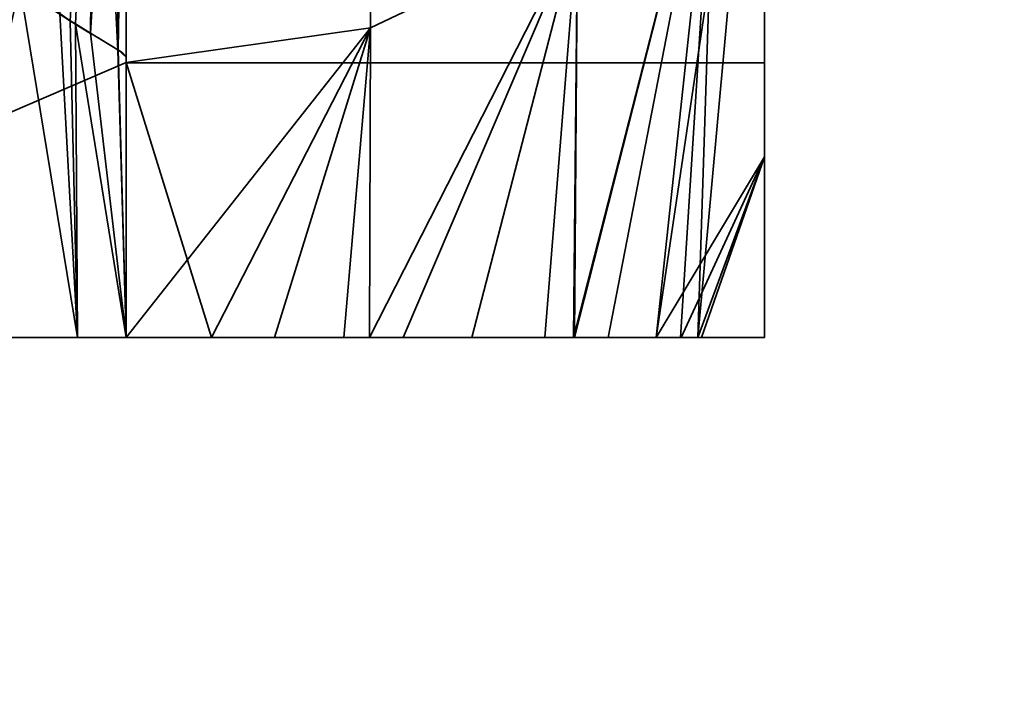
# Model space of a CAD drawing. Header units: millimetres. Extents: x -590 to 3690, y -120 to 127.
# Tile 425 of 656: x 2008 to 2012.63, y -46.91 to -43.75. Entities that reach past the tile are written whole.
import ezdxf

# ---------------------------------------------------------------- set-up
doc = ezdxf.new("R2010")
doc.units = ezdxf.units.MM
doc.layers.add('152', color=7, linetype='Continuous', true_color=0xffffff)

# ---------------------------------------------------------------- blocks, each defined once
blk = doc.blocks.new('UG_SURFACE_090')
at = {"layer": '152', "color": 252, "linetype": 'Continuous', "lineweight": 35}
for points in [[(2010.6213, -43.3289, 1845.8908), (2010.6213, -38.7154, 1849.0208), (2009.6481, -38.9671, 1849.6205), (2009.6481, -43.7931, 1846.3463)], [(2010.6213, -38.7154, 1710.9792), (2010.6213, -43.3289, 1714.1093), (2009.6481, -43.7931, 1713.6538), (2009.6481, -38.9671, 1710.3796)], [(2008.5001, -41.0126, 1848.5031), (2008.5001, -43.9561, 1846.5061), (2009.6481, -43.7931, 1846.3463), (2009.6481, -38.9671, 1849.6205)], [(2009.6481, -38.9671, 1710.3796), (2009.6481, -43.7931, 1713.6538), (2008.5001, -43.9561, 1713.4938), (2008.5001, -41.0126, 1711.4968)], [(2008.5001, -45.25, 1820.875), (2008.5001, -39.125, 1820.875), (2008.5001, -39.125, 1809.4391)], [(2008.5001, -39.125, 1809.4391), (2008.5001, -39.4822, 1808.3397), (2008.5001, -45.25, 1801.875), (2008.5001, -45.25, 1820.875)], [(2008.5001, -45.25, 1758.1249), (2008.5001, -39.125, 1758.1249), (2008.5001, -39.125, 1753.4391), (2008.5001, -39.4822, 1752.3397)], [(2008.5001, -45.25, 1786.1249), (2008.5001, -39.125, 1786.1249), (2008.5001, -39.125, 1781.4391), (2008.5001, -39.4822, 1780.3397)], [(2008.5001, -39.125, 1739.125), (2008.5001, -43.9314, 1719.739), (2008.5001, -43.1079, 1730.8939), (2008.5001, -42.8116, 1732.5)], [(2008.5001, -43.1079, 1734.1062), (2008.5001, -43.9581, 1735.5007), (2008.5001, -39.125, 1739.125)], [(2008.5001, -39.125, 1739.125), (2008.5001, -39.125, 1714.3638), (2008.5001, -41.529, 1716.0182), (2008.5001, -43.9314, 1719.739)], [(2008.5001, -42.8116, 1827.5), (2008.5001, -43.1079, 1829.1061), (2008.5001, -43.9314, 1840.2611), (2008.5001, -39.125, 1820.875)], [(2008.5001, -39.125, 1820.875), (2008.5001, -43.9581, 1824.4992), (2008.5001, -43.1079, 1825.8939)], [(2008.5001, -39.125, 1820.875), (2008.5001, -43.9314, 1840.2611), (2008.5001, -41.529, 1843.9817)], [(2008.5001, -39.125, 1820.875), (2008.5001, -45.25, 1820.875), (2008.5001, -45.25, 1823.5), (2008.5001, -43.9581, 1824.4992)], [(2008.5001, -43.9581, 1735.5007), (2008.5001, -45.25, 1736.5), (2008.5001, -45.25, 1739.125), (2008.5001, -39.125, 1739.125)], [(2008.5001, -39.3409, 1778.9958), (2008.5001, -39.125, 1778.6217), (2008.5001, -39.125, 1773.875), (2008.5001, -45.25, 1773.875)], [(2008.5001, -39.3409, 1750.9956), (2008.5001, -39.125, 1750.6217), (2008.5001, -39.125, 1739.125), (2008.5001, -45.25, 1739.125)], [(2008.5001, -39.3409, 1806.9957), (2008.5001, -39.125, 1806.6217), (2008.5001, -39.125, 1801.875), (2008.5001, -45.25, 1801.875)], [(2008.5001, -45.25, 1758.1249), (2008.5001, -45.25, 1773.875), (2008.5001, -39.125, 1773.875), (2008.5001, -39.125, 1758.1249)], [(2008.5001, -45.25, 1786.1249), (2008.5001, -45.25, 1801.875), (2008.5001, -39.125, 1801.875), (2008.5001, -39.125, 1786.1249)], [(2011.4999, -45.25, 1820.875), (2011.4999, -45.25, 1800.75), (2011.4999, -39.4822, 1808.3397), (2011.4999, -39.125, 1809.4391)], [(2011.4999, -45.25, 1800.75), (2011.4999, -39.125, 1800.75), (2011.4999, -39.125, 1806.6217), (2011.4999, -39.3409, 1806.9957)], [(2011.4999, -45.25, 1739.125), (2011.4999, -39.125, 1739.125), (2011.4999, -39.125, 1750.6217), (2011.4999, -39.3409, 1750.9956)], [(2011.4999, -45.25, 1772.75), (2011.4999, -39.125, 1772.75), (2011.4999, -39.125, 1778.6217), (2011.4999, -39.3409, 1778.9958)], [(2011.4999, -39.125, 1844.75), (2011.4999, -43.9581, 1830.5007), (2011.4999, -43.1079, 1829.1061)], [(2011.4999, -39.125, 1844.75), (2011.4999, -41.3063, 1844.75), (2011.4999, -41.8149, 1844.4049), (2011.4999, -44.4004, 1840.435)], [(2011.4999, -43.1079, 1825.8939), (2011.4999, -43.9581, 1824.4992), (2011.4999, -39.125, 1820.875)], [(2011.4999, -44.4004, 1840.435), (2011.4999, -45.25, 1836), (2011.4999, -39.125, 1844.75)], [(2011.4999, -45.25, 1836), (2011.4999, -45.25, 1831.5001), (2011.4999, -43.9581, 1830.5007), (2011.4999, -39.125, 1844.75)], [(2011.4999, -39.125, 1713.7702), (2011.4999, -43.9581, 1729.4992), (2011.4999, -45.25, 1728.5), (2011.4999, -45.25, 1724)], [(2011.4999, -39.125, 1739.125), (2011.4999, -43.9581, 1735.5007), (2011.4999, -43.1079, 1734.1062)], [(2011.4999, -43.1079, 1730.8939), (2011.4999, -43.9581, 1729.4992), (2011.4999, -39.125, 1713.7702)], [(2011.4999, -39.125, 1739.125), (2011.4999, -45.25, 1739.125), (2011.4999, -45.25, 1736.5), (2011.4999, -43.9581, 1735.5007)], [(2011.4999, -45.25, 1724), (2011.4999, -44.4004, 1719.565), (2011.4999, -41.8149, 1715.595), (2011.4999, -39.125, 1713.7702)], [(2011.4999, -43.9581, 1824.4992), (2011.4999, -45.25, 1823.5), (2011.4999, -45.25, 1820.875), (2011.4999, -39.125, 1820.875)], [(2011.4999, -39.4822, 1780.3397), (2011.4999, -39.125, 1781.4391), (2011.4999, -39.125, 1787.25), (2011.4999, -45.25, 1787.25)], [(2011.4999, -39.4822, 1752.3397), (2011.4999, -39.125, 1753.4391), (2011.4999, -39.125, 1759.25), (2011.4999, -45.25, 1759.25)], [(2011.4999, -39.125, 1809.4391), (2011.4999, -39.125, 1820.875), (2011.4999, -45.25, 1820.875)], [(2011.4999, -39.125, 1759.25), (2011.4999, -39.125, 1772.75), (2011.4999, -45.25, 1772.75), (2011.4999, -45.25, 1759.25)], [(2011.4999, -39.125, 1787.25), (2011.4999, -39.125, 1800.75), (2011.4999, -45.25, 1800.75), (2011.4999, -45.25, 1787.25)], [(2008.5001, -39.4822, 1808.3397), (2008.5001, -39.3409, 1806.9957), (2008.5001, -45.25, 1801.875)], [(2008.5001, -39.4822, 1752.3397), (2008.5001, -39.3409, 1750.9956), (2008.5001, -45.25, 1739.125), (2008.5001, -45.25, 1758.1249)], [(2008.5001, -39.4822, 1780.3397), (2008.5001, -39.3409, 1778.9958), (2008.5001, -45.25, 1773.875), (2008.5001, -45.25, 1786.1249)], [(2011.4999, -45.25, 1800.75), (2011.4999, -39.3409, 1806.9957), (2011.4999, -39.4822, 1808.3397)], [(2011.4999, -45.25, 1759.25), (2011.4999, -45.25, 1739.125), (2011.4999, -39.3409, 1750.9956), (2011.4999, -39.4822, 1752.3397)], [(2011.4999, -45.25, 1787.25), (2011.4999, -45.25, 1772.75), (2011.4999, -39.3409, 1778.9958), (2011.4999, -39.4822, 1780.3397)], [(2005.5001, -45.25, 1845), (2008.5001, -41.0126, 1848.5031), (1994, -41.2566, 1848.6844)], [(1994, -41.2566, 1711.3155), (2008.5001, -41.0126, 1711.4968), (2005.5001, -45.25, 1715)], [(2008.5001, -43.9561, 1846.5061), (2008.5001, -41.0126, 1848.5031), (2005.5001, -45.25, 1845)], [(2005.5001, -45.25, 1715), (2008.5001, -41.0126, 1711.4968), (2008.5001, -43.9561, 1713.4938)], [(2008.5001, -41.529, 1843.9817), (2008.5001, -43.931, 1840.2723), (2008.462, -43.8967, 1840.8304)], [(2008.462, -43.8967, 1840.8304), (2008.462, -41.6667, 1844.1145), (2008.5001, -41.529, 1843.9817)], [(2008.5001, -41.529, 1716.0182), (2008.462, -41.6667, 1715.8854), (2008.462, -43.8967, 1719.1695)], [(2008.462, -43.8967, 1719.1695), (2008.5001, -43.931, 1719.7276), (2008.5001, -41.529, 1716.0182)], [(2008.5001, -41.529, 1843.9817), (2008.5001, -43.9314, 1840.2611), (2008.5001, -43.931, 1840.2723)], [(2008.5001, -43.931, 1719.7276), (2008.5001, -43.9314, 1719.739), (2008.5001, -41.529, 1716.0182)], [(2008.462, -41.6667, 1715.8854), (2008.3535, -41.7835, 1715.7729), (2008.3334, -43.8183, 1718.6905)], [(2008.3334, -43.8183, 1718.6905), (2008.4617, -43.8967, 1719.1683), (2008.462, -41.6667, 1715.8854)], [(2008.4617, -43.8967, 1840.8316), (2008.3535, -41.7835, 1844.2272), (2008.462, -41.6667, 1844.1145)], [(2008.462, -41.6667, 1844.1145), (2008.462, -43.8967, 1840.8304), (2008.4617, -43.8967, 1840.8316)], [(2008.4617, -43.8967, 1719.1683), (2008.462, -43.8967, 1719.1695), (2008.462, -41.6667, 1715.8854)], [(2008.3535, -41.7835, 1844.2272), (2008.2376, -43.7598, 1841.6663), (2008.1887, -43.7259, 1841.7517)], [(2008.1887, -43.7259, 1718.2482), (2008.2376, -43.7598, 1718.3336), (2008.3535, -41.7835, 1715.7729)], [(2008.2622, -43.7748, 1841.575), (2008.2376, -43.7598, 1841.6663), (2008.3535, -41.7835, 1844.2272)], [(2008.3535, -41.7835, 1715.7729), (2008.2376, -43.7598, 1718.3336), (2008.2622, -43.7748, 1718.425)], [(2008.3535, -41.7835, 1844.2272), (2008.3334, -43.8183, 1841.3095), (2008.2622, -43.7748, 1841.575)], [(2008.2622, -43.7748, 1718.425), (2008.3334, -43.8183, 1718.6905), (2008.3535, -41.7835, 1715.7729)], [(2008.4617, -43.8967, 1840.8316), (2008.3334, -43.8183, 1841.3095), (2008.3535, -41.7835, 1844.2272)], [(2010.9906, -45.25, 1840.9563), (2011.4999, -44.4004, 1840.435), (2011.4999, -41.8149, 1844.4049)], [(2011.4999, -41.8149, 1844.4049), (2011.2717, -42.6343, 1845.209), (2010.9906, -45.25, 1840.9563)], [(2011.1873, -45.25, 1719.1225), (2011.2717, -42.6343, 1714.7909), (2011.4999, -41.8149, 1715.595)], [(2011.4999, -41.8149, 1715.595), (2011.4999, -44.4004, 1719.565), (2011.1873, -45.25, 1719.1225)], [(2011.2717, -42.6343, 1714.7909), (2011.1053, -45.25, 1717.8429), (2010.6018, -45.25, 1716.6151)], [(2010.6018, -45.25, 1716.6151), (2010.6213, -43.3289, 1714.1093), (2011.2717, -42.6343, 1714.7909)], [(2011.2717, -42.6343, 1845.209), (2010.6213, -43.3289, 1845.8908), (2010.6077, -45.25, 1843.4004)], [(2010.6077, -45.25, 1843.4004), (2010.7656, -45.25, 1843.146), (2011.2717, -42.6343, 1845.209)], [(2010.7656, -45.25, 1843.146), (2010.9906, -45.25, 1840.9563), (2011.2717, -42.6343, 1845.209)], [(2011.2717, -42.6343, 1714.7909), (2011.1873, -45.25, 1719.1225), (2011.1053, -45.25, 1717.8429)], [(2011.4999, -43.1079, 1825.8939), (2008.5001, -43.1079, 1825.8939), (2008.5001, -43.9581, 1824.4992), (2011.4999, -43.9581, 1824.4992)], [(2011.4999, -43.9581, 1830.5007), (2008.5001, -43.9581, 1830.5007), (2008.5001, -43.1079, 1829.1061), (2011.4999, -43.1079, 1829.1061)], [(2011.4999, -43.1079, 1730.8939), (2008.5001, -43.1079, 1730.8939), (2008.5001, -43.9581, 1729.4992), (2011.4999, -43.9581, 1729.4992)], [(2011.4999, -43.9581, 1735.5007), (2008.5001, -43.9581, 1735.5007), (2008.5001, -43.1079, 1734.1062), (2011.4999, -43.1079, 1734.1062)], [(2008.5001, -43.9314, 1719.739), (2008.5001, -43.9581, 1729.4992), (2008.5001, -43.1079, 1730.8939)], [(2008.5001, -43.1079, 1829.1061), (2008.5001, -43.9581, 1830.5007), (2008.5001, -43.9314, 1840.2611)], [(2010.6213, -43.3289, 1845.8908), (2009.6481, -43.7931, 1846.3463), (2009.6431, -45.25, 1844.5936)], [(2009.6431, -45.25, 1844.5936), (2010.1254, -45.25, 1844.1776), (2010.6213, -43.3289, 1845.8908)], [(2010.6213, -43.3289, 1714.1093), (2009.8016, -45.25, 1715.5043), (2009.6438, -45.25, 1715.4086)], [(2009.6438, -45.25, 1715.4086), (2009.6481, -43.7931, 1713.6538), (2010.6213, -43.3289, 1714.1093)], [(2010.4673, -45.25, 1716.287), (2009.8016, -45.25, 1715.5043), (2010.6213, -43.3289, 1714.1093)], [(2010.1254, -45.25, 1844.1776), (2010.6077, -45.25, 1843.4004), (2010.6213, -43.3289, 1845.8908)], [(2010.6213, -43.3289, 1714.1093), (2010.6018, -45.25, 1716.6151), (2010.4673, -45.25, 1716.287)], [(2007.9999, -43.5948, 1842.0815), (2008.2717, -45.25, 1842.6851), (2007.6213, -45.25, 1843.9016)], [(2007.6213, -45.25, 1716.0983), (2008.2717, -45.25, 1717.315), (2007.9999, -43.5948, 1717.9185)], [(2008.2717, -45.25, 1842.6851), (2007.9999, -43.5948, 1842.0815), (2008.1887, -43.7259, 1841.7517)], [(2008.1887, -43.7259, 1718.2482), (2007.9999, -43.5948, 1717.9185), (2008.2717, -45.25, 1717.315)], [(2008.1887, -43.7259, 1841.7517), (2008.2376, -43.7598, 1841.6663), (2008.2717, -45.25, 1842.6851)], [(2008.2717, -45.25, 1717.315), (2008.2376, -43.7598, 1718.3336), (2008.1887, -43.7259, 1718.2482)], [(2008.2376, -43.7598, 1841.6663), (2008.2622, -43.7748, 1841.575), (2008.2717, -45.25, 1842.6851)], [(2008.2717, -45.25, 1717.315), (2008.2622, -43.7748, 1718.425), (2008.2376, -43.7598, 1718.3336)], [(2008.5001, -45.25, 1841.2499), (2008.2717, -45.25, 1842.6851), (2008.2622, -43.7748, 1841.575)], [(2008.2622, -43.7748, 1841.575), (2008.3334, -43.8183, 1841.3095), (2008.5001, -45.25, 1841.2499)], [(2008.5001, -45.25, 1718.75), (2008.3334, -43.8183, 1718.6905), (2008.2622, -43.7748, 1718.425)], [(2008.2622, -43.7748, 1718.425), (2008.2717, -45.25, 1717.315), (2008.5001, -45.25, 1718.75)], [(2008.9014, -45.25, 1844.955), (2009.6481, -43.7931, 1846.3463), (2008.5001, -43.9561, 1846.5061)], [(2009.6481, -43.7931, 1713.6538), (2009.1975, -45.25, 1715.1376), (2008.5001, -45.25, 1715)], [(2008.5001, -45.25, 1715), (2008.5001, -43.9561, 1713.4938), (2009.6481, -43.7931, 1713.6538)], [(2008.9014, -45.25, 1844.955), (2009.5234, -45.25, 1844.6968), (2009.6481, -43.7931, 1846.3463)], [(2009.6481, -43.7931, 1713.6538), (2009.6438, -45.25, 1715.4086), (2009.1975, -45.25, 1715.1376)], [(2009.5234, -45.25, 1844.6968), (2009.6431, -45.25, 1844.5936), (2009.6481, -43.7931, 1846.3463)], [(2008.3334, -43.8183, 1841.3095), (2008.4617, -43.8967, 1840.8316), (2008.5001, -45.25, 1841.2499)], [(2008.5001, -45.25, 1718.75), (2008.4617, -43.8967, 1719.1683), (2008.3334, -43.8183, 1718.6905)], [(2008.5001, -45.25, 1841.2499), (2008.4617, -43.8967, 1840.8316), (2008.462, -43.8967, 1840.8304)], [(2008.5001, -43.931, 1719.7276), (2008.462, -43.8967, 1719.1695), (2008.4617, -43.8967, 1719.1683), (2008.5001, -45.25, 1718.75)], [(2008.462, -43.8967, 1840.8304), (2008.5001, -43.931, 1840.2723), (2008.5001, -45.25, 1841.2499)], [(2005.5001, -45.25, 1845), (2008.5001, -45.25, 1845), (2008.5001, -43.9561, 1846.5061)], [(2008.5001, -43.9561, 1713.4938), (2008.5001, -45.25, 1715), (2005.5001, -45.25, 1715)], [(2008.5001, -43.931, 1840.2723), (2008.5001, -43.9314, 1840.2611), (2008.5001, -45.25, 1841.2499)], [(2008.5001, -45.25, 1718.75), (2008.5001, -43.9314, 1719.739), (2008.5001, -43.931, 1719.7276)], [(2008.5001, -43.9314, 1719.739), (2008.5001, -45.25, 1718.75), (2008.5001, -45.25, 1728.5), (2008.5001, -43.9581, 1729.4992)], [(2008.5001, -43.9581, 1830.5007), (2008.5001, -45.25, 1831.5001), (2008.5001, -45.25, 1841.2499), (2008.5001, -43.9314, 1840.2611)], [(2008.5001, -43.9561, 1846.5061), (2008.5001, -45.25, 1845), (2008.9014, -45.25, 1844.955)], [(2011.4999, -43.9581, 1824.4992), (2008.5001, -43.9581, 1824.4992), (2008.5001, -45.25, 1823.5), (2011.4999, -45.25, 1823.5)], [(2011.4999, -45.25, 1831.5001), (2008.5001, -45.25, 1831.5001), (2008.5001, -43.9581, 1830.5007), (2011.4999, -43.9581, 1830.5007)], [(2011.4999, -43.9581, 1729.4992), (2008.5001, -43.9581, 1729.4992), (2008.5001, -45.25, 1728.5), (2011.4999, -45.25, 1728.5)], [(2011.4999, -45.25, 1736.5), (2008.5001, -45.25, 1736.5), (2008.5001, -43.9581, 1735.5007), (2011.4999, -43.9581, 1735.5007)], [(2011.4999, -44.4004, 1840.435), (2010.9906, -45.25, 1840.9563), (2011.1089, -45.25, 1839.8066)], [(2011.1089, -45.25, 1839.8066), (2011.4999, -45.25, 1836), (2011.4999, -44.4004, 1840.435)], [(2011.2042, -45.25, 1719.3865), (2011.1873, -45.25, 1719.1225), (2011.4999, -44.4004, 1719.565)], [(2011.4999, -44.4004, 1719.565), (2011.4999, -45.25, 1724), (2011.2042, -45.25, 1719.3865)], [(2008.5001, -45.25, 1845), (2005.5001, -45.25, 1845), (2006.0852, -45.25, 1844.9279)], [(2006.0852, -45.25, 1715.072), (2005.5001, -45.25, 1715), (2008.5001, -45.25, 1715)], [(2006.0852, -45.25, 1844.9279), (2006.6481, -45.25, 1844.7145), (2008.5001, -45.25, 1845)], [(2008.5001, -45.25, 1715), (2006.6481, -45.25, 1715.2854), (2006.0852, -45.25, 1715.072)], [(2006.6481, -45.25, 1844.7145), (2007.6213, -45.25, 1843.9016), (2008.9014, -45.25, 1844.955), (2008.5001, -45.25, 1845)], [(2008.5001, -45.25, 1715), (2009.1975, -45.25, 1715.1376), (2007.6213, -45.25, 1716.0983), (2006.6481, -45.25, 1715.2854)], [(2009.5234, -45.25, 1844.6968), (2008.9014, -45.25, 1844.955), (2007.6213, -45.25, 1843.9016), (2008.2717, -45.25, 1842.6851)], [(2008.2717, -45.25, 1717.315), (2007.6213, -45.25, 1716.0983), (2009.1975, -45.25, 1715.1376), (2009.6438, -45.25, 1715.4086)], [(2008.2717, -45.25, 1842.6851), (2008.5001, -45.25, 1841.2499), (2010.9906, -45.25, 1840.9563), (2010.7656, -45.25, 1843.146)], [(2008.2717, -45.25, 1842.6851), (2009.6431, -45.25, 1844.5936), (2009.5234, -45.25, 1844.6968)], [(2010.7656, -45.25, 1843.146), (2010.6077, -45.25, 1843.4004), (2008.2717, -45.25, 1842.6851)], [(2008.2717, -45.25, 1842.6851), (2010.6077, -45.25, 1843.4004), (2010.1254, -45.25, 1844.1776), (2009.6431, -45.25, 1844.5936)], [(2008.2717, -45.25, 1717.315), (2009.6438, -45.25, 1715.4086), (2009.8016, -45.25, 1715.5043), (2010.4673, -45.25, 1716.287)], [(2008.5001, -45.25, 1718.75), (2008.2717, -45.25, 1717.315), (2010.6018, -45.25, 1716.6151), (2011.1053, -45.25, 1717.8429)], [(2010.4673, -45.25, 1716.287), (2010.6018, -45.25, 1716.6151), (2008.2717, -45.25, 1717.315)], [(2008.5001, -45.25, 1831.5001), (2011.4999, -45.25, 1831.5001), (2011.4999, -45.25, 1836)], [(2011.4999, -45.25, 1836), (2011.1089, -45.25, 1839.8066), (2008.5001, -45.25, 1841.2499), (2008.5001, -45.25, 1831.5001)], [(2011.1089, -45.25, 1839.8066), (2010.9906, -45.25, 1840.9563), (2008.5001, -45.25, 1841.2499)], [(2008.5001, -45.25, 1820.875), (2008.5001, -45.25, 1801.875), (2011.4999, -45.25, 1800.75), (2011.4999, -45.25, 1820.875)], [(2008.5001, -45.25, 1801.875), (2008.5001, -45.25, 1786.1249), (2011.4999, -45.25, 1787.25), (2011.4999, -45.25, 1800.75)], [(2008.5001, -45.25, 1786.1249), (2008.5001, -45.25, 1773.875), (2011.4999, -45.25, 1772.75), (2011.4999, -45.25, 1787.25)], [(2008.5001, -45.25, 1773.875), (2008.5001, -45.25, 1758.1249), (2011.4999, -45.25, 1759.25), (2011.4999, -45.25, 1772.75)], [(2008.5001, -45.25, 1758.1249), (2008.5001, -45.25, 1739.125), (2011.4999, -45.25, 1739.125), (2011.4999, -45.25, 1759.25)], [(2008.5001, -45.25, 1739.125), (2008.5001, -45.25, 1736.5), (2011.4999, -45.25, 1736.5), (2011.4999, -45.25, 1739.125)], [(2011.4999, -45.25, 1820.875), (2011.4999, -45.25, 1823.5), (2008.5001, -45.25, 1823.5), (2008.5001, -45.25, 1820.875)], [(2008.5001, -45.25, 1728.5), (2008.5001, -45.25, 1718.75), (2011.2042, -45.25, 1719.3865), (2011.4999, -45.25, 1724)], [(2008.5001, -45.25, 1718.75), (2011.1873, -45.25, 1719.1225), (2011.2042, -45.25, 1719.3865)], [(2011.4999, -45.25, 1724), (2011.4999, -45.25, 1728.5), (2008.5001, -45.25, 1728.5)], [(2011.1053, -45.25, 1717.8429), (2011.1873, -45.25, 1719.1225), (2008.5001, -45.25, 1718.75)]]:
    blk.add_3dface(points, dxfattribs=at)
blk = doc.blocks.new('UG_SURFACE_133')
at = {"layer": '152', "color": 41, "linetype": 'Continuous', "lineweight": 35}
for points in [[(2062.7501, -50, 2096.2501), (2062.7501, -35, 2096.2501), (937.25, -35, 2096.2501), (937.25, -50, 2096.2501)], [(1992.75, -35, 2026.2499), (2062.7501, -35, 2096.2501), (2062.7501, -50, 2096.2501), (1992.75, -50, 2026.2499)]]:
    blk.add_3dface(points, dxfattribs=at)
blk = doc.blocks.new('UG_SURFACE_134')
at = {"layer": '152', "color": 14, "linetype": 'Continuous', "lineweight": 35}
for points in [[(2067.75, -47, 2101.2499), (2067.75, -31.25, 2101.2499), (932.25, -31.25, 2101.2499), (932.25, -47, 2101.2499)], [(937.25, -31.25, 2096.2501), (2062.7501, -31.25, 2096.2501), (2062.7501, -50, 2096.2501), (937.25, -50, 2096.2501)]]:
    blk.add_3dface(points, dxfattribs=at)
blk = doc.blocks.new('UG_SURFACE_136')
at = {"layer": '152', "color": 7, "linetype": 'Continuous', "lineweight": 35}
for points in [[(2068.0001, -47, 2101.5), (2068.0001, -31.25, 2101.5), (932, -31.25, 2101.5), (932, -47, 2101.5)], [(932.25, -31.25, 2101.2499), (2067.75, -31.25, 2101.2499), (1605.75, -47, 2101.2499), (975.75, -47, 2101.2499)], [(2067.75, -31.25, 2101.2499), (1845.75, -47, 2101.2499), (1605.75, -47, 2101.2499)], [(2067.75, -31.25, 2101.2499), (1869.75, -47, 2101.2499), (1845.75, -47, 2101.2499)], [(2067.75, -31.25, 2101.2499), (1893.75, -47, 2101.2499), (1869.75, -47, 2101.2499)], [(2067.75, -31.25, 2101.2499), (1941.75, -47, 2101.2499), (1893.75, -47, 2101.2499)], [(2067.75, -31.25, 2101.2499), (1965.75, -47, 2101.2499), (1941.75, -47, 2101.2499)], [(2067.75, -31.25, 2101.2499), (2013.7501, -47, 2101.2499), (1965.75, -47, 2101.2499)]]:
    blk.add_3dface(points, dxfattribs=at)
blk = doc.blocks.new('UG_SURFACE_138')
at = {"layer": '152', "color": 41, "linetype": 'Continuous', "lineweight": 35}
for points in [[(2062.7501, -35, -7), (2062.7501, -50, -7), (1992.75, -50, -7), (1992.75, -35, -7)], [(1992.75, -50, 2026.2499), (2062.7501, -50, 2096.2501), (2062.7501, -35, 2096.2501), (1992.75, -35, 2026.2499)]]:
    blk.add_3dface(points, dxfattribs=at)
blk = doc.blocks.new('UG_SURFACE_148')
at = {"layer": '152', "color": 252, "linetype": 'Continuous', "lineweight": 35}
for points in [[(2010.6213, -43.3289, 410.8907), (2010.6213, -38.7154, 414.0208), (2009.6481, -38.9671, 414.6204), (2009.6481, -43.7931, 411.3462)], [(2010.6213, -38.7154, 275.9792), (2010.6213, -43.3289, 279.1093), (2009.6481, -43.7931, 278.6538), (2009.6481, -38.9671, 275.3796)], [(2008.5001, -41.0126, 413.5032), (2008.5001, -43.9561, 411.5062), (2009.6481, -43.7931, 411.3462), (2009.6481, -38.9671, 414.6204)], [(2009.6481, -38.9671, 275.3796), (2009.6481, -43.7931, 278.6538), (2008.5001, -43.9561, 278.4938), (2008.5001, -41.0126, 276.4968)], [(2008.5001, -45.25, 385.875), (2008.5001, -39.125, 385.875), (2008.5001, -39.125, 374.4391)], [(2008.5001, -39.125, 374.4391), (2008.5001, -39.4822, 373.3397), (2008.5001, -45.25, 366.875), (2008.5001, -45.25, 385.875)], [(2008.5001, -45.25, 323.125), (2008.5001, -39.125, 323.125), (2008.5001, -39.125, 318.4391), (2008.5001, -39.4822, 317.3397)], [(2008.5001, -45.25, 351.125), (2008.5001, -39.125, 351.125), (2008.5001, -39.125, 346.4391), (2008.5001, -39.4822, 345.3397)], [(2008.5001, -39.125, 304.125), (2008.5001, -43.9314, 284.7389), (2008.5001, -43.1079, 295.8938), (2008.5001, -42.8116, 297.5)], [(2008.5001, -43.1079, 299.1062), (2008.5001, -43.9581, 300.5007), (2008.5001, -39.125, 304.125)], [(2008.5001, -39.125, 304.125), (2008.5001, -39.125, 279.3638), (2008.5001, -41.529, 281.0183), (2008.5001, -43.9314, 284.7389)], [(2008.5001, -39.125, 385.875), (2008.5001, -45.25, 385.875), (2008.5001, -45.25, 388.5), (2008.5001, -43.9581, 389.4993)], [(2008.5001, -43.9581, 389.4993), (2008.5001, -43.1079, 390.8938), (2008.5001, -39.125, 385.875)], [(2008.5001, -39.125, 385.875), (2008.5001, -43.9314, 405.2611), (2008.5001, -41.529, 408.9817)], [(2008.5001, -42.8116, 392.5), (2008.5001, -43.1079, 394.1061), (2008.5001, -43.9314, 405.2611), (2008.5001, -39.125, 385.875)], [(2008.5001, -43.9581, 300.5007), (2008.5001, -45.25, 301.5), (2008.5001, -45.25, 304.125), (2008.5001, -39.125, 304.125)], [(2008.5001, -39.3409, 343.9957), (2008.5001, -39.125, 343.6217), (2008.5001, -39.125, 338.875), (2008.5001, -45.25, 338.875)], [(2008.5001, -39.3409, 315.9957), (2008.5001, -39.125, 315.6217), (2008.5001, -39.125, 304.125), (2008.5001, -45.25, 304.125)], [(2008.5001, -39.3409, 371.9957), (2008.5001, -39.125, 371.6217), (2008.5001, -39.125, 366.875), (2008.5001, -45.25, 366.875)], [(2008.5001, -45.25, 323.125), (2008.5001, -45.25, 338.875), (2008.5001, -39.125, 338.875), (2008.5001, -39.125, 323.125)], [(2008.5001, -45.25, 351.125), (2008.5001, -45.25, 366.875), (2008.5001, -39.125, 366.875), (2008.5001, -39.125, 351.125)], [(2011.4999, -45.25, 385.875), (2011.4999, -45.25, 365.75), (2011.4999, -39.4822, 373.3397), (2011.4999, -39.125, 374.4391)], [(2011.4999, -45.25, 365.75), (2011.4999, -39.125, 365.75), (2011.4999, -39.125, 371.6217), (2011.4999, -39.3409, 371.9957)], [(2011.4999, -45.25, 304.125), (2011.4999, -39.125, 304.125), (2011.4999, -39.125, 315.6217), (2011.4999, -39.3409, 315.9957)], [(2011.4999, -45.25, 337.75), (2011.4999, -39.125, 337.75), (2011.4999, -39.125, 343.6217), (2011.4999, -39.3409, 343.9957)], [(2011.4999, -39.125, 409.75), (2011.4999, -41.3063, 409.75), (2011.4999, -41.8149, 409.4049), (2011.4999, -44.4004, 405.435)], [(2011.4999, -44.4004, 405.435), (2011.4999, -45.25, 401), (2011.4999, -39.125, 409.75)], [(2011.4999, -45.25, 401), (2011.4999, -45.25, 396.5), (2011.4999, -43.9581, 395.5007), (2011.4999, -39.125, 409.75)], [(2011.4999, -43.9581, 395.5007), (2011.4999, -43.1079, 394.1061), (2011.4999, -39.125, 409.75)], [(2011.4999, -43.1079, 390.8938), (2011.4999, -43.9581, 389.4993), (2011.4999, -39.125, 385.875)], [(2011.4999, -39.125, 278.7701), (2011.4999, -43.9581, 294.4993), (2011.4999, -45.25, 293.5), (2011.4999, -45.25, 289)], [(2011.4999, -39.125, 304.125), (2011.4999, -45.25, 304.125), (2011.4999, -45.25, 301.5), (2011.4999, -43.9581, 300.5007)], [(2011.4999, -39.125, 278.7701), (2011.4999, -43.1079, 295.8938), (2011.4999, -43.9581, 294.4993)], [(2011.4999, -43.9581, 300.5007), (2011.4999, -43.1079, 299.1062), (2011.4999, -39.125, 304.125)], [(2011.4999, -45.25, 289), (2011.4999, -44.4004, 284.565), (2011.4999, -41.8149, 280.5951), (2011.4999, -39.125, 278.7701)], [(2011.4999, -43.9581, 389.4993), (2011.4999, -45.25, 388.5), (2011.4999, -45.25, 385.875), (2011.4999, -39.125, 385.875)], [(2011.4999, -39.4822, 345.3397), (2011.4999, -39.125, 346.4391), (2011.4999, -39.125, 352.25), (2011.4999, -45.25, 352.25)], [(2011.4999, -39.4822, 317.3397), (2011.4999, -39.125, 318.4391), (2011.4999, -39.125, 324.25), (2011.4999, -45.25, 324.25)], [(2011.4999, -39.125, 374.4391), (2011.4999, -39.125, 385.875), (2011.4999, -45.25, 385.875)], [(2011.4999, -39.125, 324.25), (2011.4999, -39.125, 337.75), (2011.4999, -45.25, 337.75), (2011.4999, -45.25, 324.25)], [(2011.4999, -39.125, 352.25), (2011.4999, -39.125, 365.75), (2011.4999, -45.25, 365.75), (2011.4999, -45.25, 352.25)], [(2008.5001, -45.25, 366.875), (2008.5001, -39.4822, 373.3397), (2008.5001, -39.3409, 371.9957)], [(2008.5001, -39.4822, 317.3397), (2008.5001, -39.3409, 315.9957), (2008.5001, -45.25, 304.125), (2008.5001, -45.25, 323.125)], [(2008.5001, -45.25, 338.875), (2008.5001, -45.25, 351.125), (2008.5001, -39.4822, 345.3397), (2008.5001, -39.3409, 343.9957)], [(2011.4999, -39.3409, 371.9957), (2011.4999, -39.4822, 373.3397), (2011.4999, -45.25, 365.75)], [(2011.4999, -45.25, 324.25), (2011.4999, -45.25, 304.125), (2011.4999, -39.3409, 315.9957), (2011.4999, -39.4822, 317.3397)], [(2011.4999, -39.3409, 343.9957), (2011.4999, -39.4822, 345.3397), (2011.4999, -45.25, 352.25), (2011.4999, -45.25, 337.75)], [(2005.5001, -45.25, 410), (2008.5001, -41.0126, 413.5032), (1994, -41.2566, 413.6844)], [(1994, -41.2566, 276.3156), (2008.5001, -41.0126, 276.4968), (2005.5001, -45.25, 280)], [(2008.5001, -43.9561, 411.5062), (2008.5001, -41.0126, 413.5032), (2005.5001, -45.25, 410)], [(2005.5001, -45.25, 280), (2008.5001, -41.0126, 276.4968), (2008.5001, -43.9561, 278.4938)], [(2008.5001, -41.529, 408.9817), (2008.5001, -43.931, 405.2724), (2008.462, -43.8967, 405.8305)], [(2008.462, -43.8967, 405.8305), (2008.462, -41.6667, 409.1146), (2008.5001, -41.529, 408.9817)], [(2008.5001, -41.529, 281.0183), (2008.462, -41.6667, 280.8854), (2008.462, -43.8967, 284.1695)], [(2008.462, -43.8967, 284.1695), (2008.5001, -43.931, 284.7276), (2008.5001, -41.529, 281.0183)], [(2008.5001, -41.529, 408.9817), (2008.5001, -43.9314, 405.2611), (2008.5001, -43.931, 405.2724)], [(2008.5001, -43.931, 284.7276), (2008.5001, -43.9314, 284.7389), (2008.5001, -41.529, 281.0183)], [(2008.462, -41.6667, 280.8854), (2008.3535, -41.7835, 280.7729), (2008.3334, -43.8183, 283.6905)], [(2008.3334, -43.8183, 283.6905), (2008.4617, -43.8967, 284.1684), (2008.462, -41.6667, 280.8854)], [(2008.4617, -43.8967, 405.8316), (2008.3535, -41.7835, 409.2271), (2008.462, -41.6667, 409.1146)], [(2008.462, -41.6667, 409.1146), (2008.462, -43.8967, 405.8305), (2008.4617, -43.8967, 405.8316)], [(2008.4617, -43.8967, 284.1684), (2008.462, -43.8967, 284.1695), (2008.462, -41.6667, 280.8854)], [(2008.3535, -41.7835, 409.2271), (2008.2376, -43.7598, 406.6664), (2008.1887, -43.7259, 406.7518)], [(2008.1887, -43.7259, 283.2482), (2008.2376, -43.7598, 283.3336), (2008.3535, -41.7835, 280.7729)], [(2008.2622, -43.7748, 406.575), (2008.2376, -43.7598, 406.6664), (2008.3535, -41.7835, 409.2271)], [(2008.3535, -41.7835, 280.7729), (2008.2376, -43.7598, 283.3336), (2008.2622, -43.7748, 283.425)], [(2008.3535, -41.7835, 409.2271), (2008.3334, -43.8183, 406.3095), (2008.2622, -43.7748, 406.575)], [(2008.2622, -43.7748, 283.425), (2008.3334, -43.8183, 283.6905), (2008.3535, -41.7835, 280.7729)], [(2008.4617, -43.8967, 405.8316), (2008.3334, -43.8183, 406.3095), (2008.3535, -41.7835, 409.2271)], [(2010.9906, -45.25, 405.9563), (2011.4999, -44.4004, 405.435), (2011.4999, -41.8149, 409.4049)], [(2011.4999, -41.8149, 409.4049), (2011.2717, -42.6343, 410.209), (2010.9906, -45.25, 405.9563)], [(2011.1873, -45.25, 284.1225), (2011.2717, -42.6343, 279.791), (2011.4999, -41.8149, 280.5951)], [(2011.4999, -41.8149, 280.5951), (2011.4999, -44.4004, 284.565), (2011.1873, -45.25, 284.1225)], [(2011.2717, -42.6343, 279.791), (2011.1053, -45.25, 282.843), (2010.6018, -45.25, 281.615)], [(2010.6018, -45.25, 281.615), (2010.6213, -43.3289, 279.1093), (2011.2717, -42.6343, 279.791)], [(2011.2717, -42.6343, 410.209), (2010.6213, -43.3289, 410.8907), (2010.6077, -45.25, 408.4003)], [(2010.6077, -45.25, 408.4003), (2010.7656, -45.25, 408.1459), (2011.2717, -42.6343, 410.209)], [(2010.7656, -45.25, 408.1459), (2010.9906, -45.25, 405.9563), (2011.2717, -42.6343, 410.209)], [(2011.2717, -42.6343, 279.791), (2011.1873, -45.25, 284.1225), (2011.1053, -45.25, 282.843)], [(2011.4999, -43.1079, 390.8938), (2008.5001, -43.1079, 390.8938), (2008.5001, -43.9581, 389.4993), (2011.4999, -43.9581, 389.4993)], [(2011.4999, -43.9581, 395.5007), (2008.5001, -43.9581, 395.5007), (2008.5001, -43.1079, 394.1061), (2011.4999, -43.1079, 394.1061)], [(2011.4999, -43.1079, 295.8938), (2008.5001, -43.1079, 295.8938), (2008.5001, -43.9581, 294.4993), (2011.4999, -43.9581, 294.4993)], [(2011.4999, -43.9581, 300.5007), (2008.5001, -43.9581, 300.5007), (2008.5001, -43.1079, 299.1062), (2011.4999, -43.1079, 299.1062)], [(2008.5001, -43.9581, 294.4993), (2008.5001, -43.1079, 295.8938), (2008.5001, -43.9314, 284.7389)], [(2008.5001, -43.9314, 405.2611), (2008.5001, -43.1079, 394.1061), (2008.5001, -43.9581, 395.5007)], [(2010.6213, -43.3289, 410.8907), (2009.6481, -43.7931, 411.3462), (2009.6431, -45.25, 409.5936)], [(2009.6431, -45.25, 409.5936), (2010.1254, -45.25, 409.1776), (2010.6213, -43.3289, 410.8907)], [(2010.6213, -43.3289, 279.1093), (2009.8016, -45.25, 280.5043), (2009.6438, -45.25, 280.4085)], [(2009.6438, -45.25, 280.4085), (2009.6481, -43.7931, 278.6538), (2010.6213, -43.3289, 279.1093)], [(2010.4673, -45.25, 281.2871), (2009.8016, -45.25, 280.5043), (2010.6213, -43.3289, 279.1093)], [(2010.1254, -45.25, 409.1776), (2010.6077, -45.25, 408.4003), (2010.6213, -43.3289, 410.8907)], [(2010.6213, -43.3289, 279.1093), (2010.6018, -45.25, 281.615), (2010.4673, -45.25, 281.2871)], [(2007.9999, -43.5948, 407.0815), (2008.2717, -45.25, 407.6851), (2007.6213, -45.25, 408.9017)], [(2007.6213, -45.25, 281.0983), (2008.2717, -45.25, 282.3149), (2007.9999, -43.5948, 282.9185)], [(2008.2717, -45.25, 407.6851), (2007.9999, -43.5948, 407.0815), (2008.1887, -43.7259, 406.7518)], [(2008.1887, -43.7259, 283.2482), (2007.9999, -43.5948, 282.9185), (2008.2717, -45.25, 282.3149)], [(2008.1887, -43.7259, 406.7518), (2008.2376, -43.7598, 406.6664), (2008.2717, -45.25, 407.6851)], [(2008.2717, -45.25, 282.3149), (2008.2376, -43.7598, 283.3336), (2008.1887, -43.7259, 283.2482)], [(2008.2376, -43.7598, 406.6664), (2008.2622, -43.7748, 406.575), (2008.2717, -45.25, 407.6851)], [(2008.2717, -45.25, 282.3149), (2008.2622, -43.7748, 283.425), (2008.2376, -43.7598, 283.3336)], [(2008.5001, -45.25, 406.25), (2008.2717, -45.25, 407.6851), (2008.2622, -43.7748, 406.575)], [(2008.2622, -43.7748, 406.575), (2008.3334, -43.8183, 406.3095), (2008.5001, -45.25, 406.25)], [(2008.5001, -45.25, 283.75), (2008.3334, -43.8183, 283.6905), (2008.2622, -43.7748, 283.425)], [(2008.2622, -43.7748, 283.425), (2008.2717, -45.25, 282.3149), (2008.5001, -45.25, 283.75)], [(2008.9014, -45.25, 409.955), (2009.6481, -43.7931, 411.3462), (2008.5001, -43.9561, 411.5062)], [(2009.6481, -43.7931, 278.6538), (2009.1975, -45.25, 280.1377), (2008.5001, -45.25, 280)], [(2008.5001, -45.25, 280), (2008.5001, -43.9561, 278.4938), (2009.6481, -43.7931, 278.6538)], [(2008.9014, -45.25, 409.955), (2009.5234, -45.25, 409.6968), (2009.6481, -43.7931, 411.3462)], [(2009.6481, -43.7931, 278.6538), (2009.6438, -45.25, 280.4085), (2009.1975, -45.25, 280.1377)], [(2009.5234, -45.25, 409.6968), (2009.6431, -45.25, 409.5936), (2009.6481, -43.7931, 411.3462)], [(2008.3334, -43.8183, 406.3095), (2008.4617, -43.8967, 405.8316), (2008.5001, -45.25, 406.25)], [(2008.5001, -45.25, 283.75), (2008.4617, -43.8967, 284.1684), (2008.3334, -43.8183, 283.6905)], [(2008.5001, -45.25, 406.25), (2008.4617, -43.8967, 405.8316), (2008.462, -43.8967, 405.8305)], [(2008.5001, -43.931, 284.7276), (2008.462, -43.8967, 284.1695), (2008.4617, -43.8967, 284.1684), (2008.5001, -45.25, 283.75)], [(2008.462, -43.8967, 405.8305), (2008.5001, -43.931, 405.2724), (2008.5001, -45.25, 406.25)], [(2005.5001, -45.25, 410), (2008.5001, -45.25, 410), (2008.5001, -43.9561, 411.5062)], [(2008.5001, -43.9561, 278.4938), (2008.5001, -45.25, 280), (2005.5001, -45.25, 280)], [(2008.5001, -43.931, 405.2724), (2008.5001, -43.9314, 405.2611), (2008.5001, -45.25, 406.25)], [(2008.5001, -45.25, 283.75), (2008.5001, -43.9314, 284.7389), (2008.5001, -43.931, 284.7276)], [(2008.5001, -43.9314, 284.7389), (2008.5001, -45.25, 283.75), (2008.5001, -45.25, 293.5), (2008.5001, -43.9581, 294.4993)], [(2008.5001, -43.9581, 395.5007), (2008.5001, -45.25, 396.5), (2008.5001, -45.25, 406.25), (2008.5001, -43.9314, 405.2611)], [(2008.5001, -43.9561, 411.5062), (2008.5001, -45.25, 410), (2008.9014, -45.25, 409.955)], [(2011.4999, -43.9581, 389.4993), (2008.5001, -43.9581, 389.4993), (2008.5001, -45.25, 388.5), (2011.4999, -45.25, 388.5)], [(2011.4999, -45.25, 396.5), (2008.5001, -45.25, 396.5), (2008.5001, -43.9581, 395.5007), (2011.4999, -43.9581, 395.5007)], [(2011.4999, -43.9581, 294.4993), (2008.5001, -43.9581, 294.4993), (2008.5001, -45.25, 293.5), (2011.4999, -45.25, 293.5)], [(2011.4999, -45.25, 301.5), (2008.5001, -45.25, 301.5), (2008.5001, -43.9581, 300.5007), (2011.4999, -43.9581, 300.5007)], [(2011.4999, -44.4004, 405.435), (2010.9906, -45.25, 405.9563), (2011.1089, -45.25, 404.8065)], [(2011.1089, -45.25, 404.8065), (2011.4999, -45.25, 401), (2011.4999, -44.4004, 405.435)], [(2011.2042, -45.25, 284.3865), (2011.1873, -45.25, 284.1225), (2011.4999, -44.4004, 284.565)], [(2011.4999, -44.4004, 284.565), (2011.4999, -45.25, 289), (2011.2042, -45.25, 284.3865)], [(2008.5001, -45.25, 410), (2005.5001, -45.25, 410), (2006.0852, -45.25, 409.9279)], [(2006.0852, -45.25, 280.0721), (2005.5001, -45.25, 280), (2008.5001, -45.25, 280)], [(2006.0852, -45.25, 409.9279), (2006.6481, -45.25, 409.7145), (2008.5001, -45.25, 410)], [(2008.5001, -45.25, 280), (2006.6481, -45.25, 280.2854), (2006.0852, -45.25, 280.0721)], [(2006.6481, -45.25, 409.7145), (2007.6213, -45.25, 408.9017), (2008.9014, -45.25, 409.955), (2008.5001, -45.25, 410)], [(2008.5001, -45.25, 280), (2009.1975, -45.25, 280.1377), (2007.6213, -45.25, 281.0983), (2006.6481, -45.25, 280.2854)], [(2009.5234, -45.25, 409.6968), (2008.9014, -45.25, 409.955), (2007.6213, -45.25, 408.9017), (2008.2717, -45.25, 407.6851)], [(2008.2717, -45.25, 282.3149), (2007.6213, -45.25, 281.0983), (2009.1975, -45.25, 280.1377), (2009.6438, -45.25, 280.4085)], [(2008.2717, -45.25, 407.6851), (2008.5001, -45.25, 406.25), (2010.9906, -45.25, 405.9563), (2010.7656, -45.25, 408.1459)], [(2008.2717, -45.25, 407.6851), (2009.6431, -45.25, 409.5936), (2009.5234, -45.25, 409.6968)], [(2010.7656, -45.25, 408.1459), (2010.6077, -45.25, 408.4003), (2008.2717, -45.25, 407.6851)], [(2008.2717, -45.25, 407.6851), (2010.6077, -45.25, 408.4003), (2010.1254, -45.25, 409.1776), (2009.6431, -45.25, 409.5936)], [(2008.2717, -45.25, 282.3149), (2009.6438, -45.25, 280.4085), (2009.8016, -45.25, 280.5043), (2010.4673, -45.25, 281.2871)], [(2008.5001, -45.25, 283.75), (2008.2717, -45.25, 282.3149), (2010.6018, -45.25, 281.615), (2011.1053, -45.25, 282.843)], [(2010.4673, -45.25, 281.2871), (2010.6018, -45.25, 281.615), (2008.2717, -45.25, 282.3149)], [(2008.5001, -45.25, 396.5), (2011.4999, -45.25, 396.5), (2011.4999, -45.25, 401)], [(2011.4999, -45.25, 401), (2011.1089, -45.25, 404.8065), (2008.5001, -45.25, 406.25), (2008.5001, -45.25, 396.5)], [(2011.1089, -45.25, 404.8065), (2010.9906, -45.25, 405.9563), (2008.5001, -45.25, 406.25)], [(2008.5001, -45.25, 385.875), (2008.5001, -45.25, 366.875), (2011.4999, -45.25, 365.75), (2011.4999, -45.25, 385.875)], [(2008.5001, -45.25, 366.875), (2008.5001, -45.25, 351.125), (2011.4999, -45.25, 352.25), (2011.4999, -45.25, 365.75)], [(2008.5001, -45.25, 351.125), (2008.5001, -45.25, 338.875), (2011.4999, -45.25, 337.75), (2011.4999, -45.25, 352.25)], [(2008.5001, -45.25, 338.875), (2008.5001, -45.25, 323.125), (2011.4999, -45.25, 324.25), (2011.4999, -45.25, 337.75)], [(2008.5001, -45.25, 323.125), (2008.5001, -45.25, 304.125), (2011.4999, -45.25, 304.125), (2011.4999, -45.25, 324.25)], [(2008.5001, -45.25, 304.125), (2008.5001, -45.25, 301.5), (2011.4999, -45.25, 301.5), (2011.4999, -45.25, 304.125)], [(2011.4999, -45.25, 385.875), (2011.4999, -45.25, 388.5), (2008.5001, -45.25, 388.5), (2008.5001, -45.25, 385.875)], [(2008.5001, -45.25, 293.5), (2008.5001, -45.25, 283.75), (2011.2042, -45.25, 284.3865), (2011.4999, -45.25, 289)], [(2008.5001, -45.25, 283.75), (2011.1873, -45.25, 284.1225), (2011.2042, -45.25, 284.3865)], [(2011.4999, -45.25, 289), (2011.4999, -45.25, 293.5), (2008.5001, -45.25, 293.5)], [(2011.1053, -45.25, 282.843), (2011.1873, -45.25, 284.1225), (2008.5001, -45.25, 283.75)]]:
    blk.add_3dface(points, dxfattribs=at)

msp = doc.modelspace()

# ---------------------------------------------------------------- linework, layer by layer
at = {"layer": '152', "color": 252, "linetype": 'Continuous', "lineweight": -3, "true_color": 0x939598}
for p, q in [((2008.5, -43.9314, 1719.7389), (2008.5, -45.25, 1718.75)), ((2008.5, -45.25, 1841.25), (2008.5, -43.9314, 1840.2611)), ((2008.5, -45.25, 406.25), (2008.5, -43.9314, 405.2611)), ((2008.5, -43.9314, 284.7389), (2008.5, -45.25, 283.75)), ((2005.5, -45.25, 1845), (2008.5, -45.25, 1845)), ((2005.5, -45.25, 1715), (2008.5, -45.25, 1715)), ((2005.5, -45.25, 410), (2008.5, -45.25, 410)), ((2005.5, -45.25, 280), (2008.5, -45.25, 280)), ((2008.5, -45.25, 1736.5), (2011.5, -45.25, 1736.5)), ((2008.5, -45.25, 1823.5), (2011.5, -45.25, 1823.5)), ((2008.5, -45.25, 1736.5), (2008.5, -45.25, 1823.5)), ((2008.5, -45.25, 1831.5), (2011.5, -45.25, 1831.5)), ((2008.5, -45.25, 1831.5), (2008.5, -45.25, 1841.25)), ((2008.5, -45.25, 1718.75), (2008.5, -45.25, 1728.5)), ((2008.5, -45.25, 1728.5), (2011.5, -45.25, 1728.5)), ((2008.5, -45.25, 293.5), (2011.5, -45.25, 293.5)), ((2008.5, -45.25, 301.5), (2008.5, -45.25, 388.5)), ((2008.5, -45.25, 301.5), (2011.5, -45.25, 301.5)), ((2008.5, -45.25, 388.5), (2011.5, -45.25, 388.5)), ((2008.5, -45.25, 396.5), (2011.5, -45.25, 396.5)), ((2008.5, -45.25, 396.5), (2008.5, -45.25, 406.25)), ((2008.5, -45.25, 283.75), (2008.5, -45.25, 293.5)), ((2011.5, -45.25, 1736.5), (2011.5, -45.25, 1823.5)), ((2011.5, -45.25, 1724), (2011.5, -45.25, 1728.5)), ((2011.5, -45.25, 1831.5), (2011.5, -45.25, 1836)), ((2011.5, -45.25, 396.5), (2011.5, -45.25, 401)), ((2011.5, -45.25, 301.5), (2011.5, -45.25, 388.5)), ((2011.5, -45.25, 289), (2011.5, -45.25, 293.5))]:
    msp.add_line(p, q, dxfattribs=at)
at = {"layer": '152', "color": 252, "linetype": 'Continuous', "lineweight": -3, "true_color": 0x939598, "extrusion": (-1, 0, 0)}
for centre, radius, start, end in [((33.25, 1836, -2008.5), 15, 36.8699, 143.1301), ((33.25, 1724, -2008.5), 15, 216.8699, 323.1301), ((33.25, 289, -2008.5), 15, 216.8699, 323.1301), ((33.25, 401, -2008.5), 15, 36.8699, 143.1301), ((33.25, 1836, -2008.5), 11.5, 21.74823, 158.25177), ((33.25, 1724, -2008.5), 11.5, 201.74823, 338.25177), ((33.25, 289, -2008.5), 11.5, 201.74823, 338.25177), ((33.25, 401, -2008.5), 11.5, 21.74823, 158.25177)]:
    msp.add_arc(centre, radius, start, end, dxfattribs=at)
at = {"layer": '152', "color": 252, "linetype": 'Continuous', "lineweight": -3, "true_color": 0x939598, "extrusion": (1, 0, 0)}
for centre, radius, start, end in [((-33.25, 1836, 2011.5), 12, 0, 180), ((-33.25, 1724, 2011.5), 12, 180, 0), ((-33.25, 401, 2011.5), 12, 0, 180), ((-33.25, 289, 2011.5), 12, 180, 0), ((-47.3116, 1827.5, 2008.5), 4.5, 297.266, 62.734), ((-47.3116, 1732.5, 2008.5), 4.5, 297.266, 62.734), ((-47.3116, 392.5, 2008.5), 4.5, 297.266, 62.734), ((-47.3116, 297.5, 2008.5), 4.5, 297.266, 62.734), ((-47.3116, 1732.5, 2011.5), 4.5, 297.266, 62.734), ((-47.3116, 1827.5, 2011.5), 4.5, 297.266, 62.734), ((-47.3116, 392.5, 2011.5), 4.5, 297.266, 62.734), ((-47.3116, 297.5, 2011.5), 4.5, 297.266, 62.734)]:
    msp.add_arc(centre, radius, start, end, dxfattribs=at)
at = {"layer": '152', "color": 252, "linetype": 'Continuous', "lineweight": -3, "true_color": 0x939598, "extrusion": (0, 1, 0)}
for centre, start_param, end_param in [((2005.5, -45.25, 1718.75), 4.712389, 6.283185), ((2005.5, -45.25, 1841.25), 3.141594, 4.712389), ((2005.5, -45.25, 406.25), 3.141594, 4.712389), ((2005.5, -45.25, 283.75), 4.712389, 6.283185)]:
    msp.add_ellipse(centre, major_axis=(0, 0, -3.75), ratio=0.8, start_param=start_param, end_param=end_param, dxfattribs=at)
at = {"layer": '152', "color": 252, "linetype": 'Continuous', "lineweight": -3, "true_color": 0x939598}
for points, knots in [([(2008.5, -43.9314, 1719.7389), (2008.5, -43.9191, 1719.413), (2008.4641, -43.8969, 1719.0834), (2008.306, -43.8027, 1718.4608), (2008.1819, -43.7346, 1718.1563), (2008, -43.5948, 1717.9185)], [0, 0, 0, 0, 0.5, 0.5, 1, 1, 1, 1]), ([(2008, -43.5948, 1842.0815), (2008.1819, -43.7346, 1841.8437), (2008.306, -43.8027, 1841.5392), (2008.4641, -43.8969, 1840.9166), (2008.5, -43.9191, 1840.587), (2008.5, -43.9314, 1840.2611)], [0, 0, 0, 0, 0.5, 0.5, 1, 1, 1, 1]), ([(2008, -43.5948, 407.0815), (2008.1819, -43.7346, 406.8437), (2008.306, -43.8027, 406.5392), (2008.4641, -43.8969, 405.9166), (2008.5, -43.9191, 405.587), (2008.5, -43.9314, 405.2611)], [0, 0, 0, 0, 0.5, 0.5, 1, 1, 1, 1]), ([(2008.5, -43.9314, 284.7389), (2008.5, -43.9191, 284.413), (2008.4641, -43.8969, 284.0834), (2008.306, -43.8027, 283.4608), (2008.1819, -43.7346, 283.1563), (2008, -43.5948, 282.9185)], [0, 0, 0, 0, 0.5, 0.5, 1, 1, 1, 1]), ([(2008.5, -45.25, 1715), (2008.9404, -45.25, 1715), (2009.3599, -45.25, 1715.1665), (2010.0555, -45.25, 1715.6929), (2010.3291, -45.25, 1716.0406), (2010.9777, -45.25, 1717.1722), (2011.187, -45.25, 1718.0294), (2011.4352, -45.25, 1719.7251), (2011.4715, -45.25, 1720.5786), (2011.5039, -45.25, 1722.2881), (2011.5, -45.25, 1723.1442), (2011.5, -45.25, 1724)], [0, 0, 0, 0, 0.125, 0.125, 0.25, 0.25, 0.5, 0.5, 0.75, 0.75, 1, 1, 1, 1]), ([(2011.5, -45.25, 1836), (2011.5, -45.25, 1836.8563), (2011.5039, -45.25, 1837.7129), (2011.4714, -45.25, 1839.4235), (2011.435, -45.25, 1840.2777), (2011.186, -45.25, 1841.9756), (2010.9715, -45.25, 1842.8414), (2010.327, -45.25, 1843.9617), (2010.0525, -45.25, 1844.3095), (2009.362, -45.25, 1844.8317), (2008.9383, -45.25, 1845), (2008.5, -45.25, 1845)], [0, 0, 0, 0, 0.25, 0.25, 0.5, 0.5, 0.75, 0.75, 0.875, 0.875, 1, 1, 1, 1]), ([(2011.5, -45.25, 401), (2011.5, -45.25, 401.8563), (2011.5039, -45.25, 402.7129), (2011.4714, -45.25, 404.4235), (2011.435, -45.25, 405.2777), (2011.186, -45.25, 406.9756), (2010.9715, -45.25, 407.8414), (2010.327, -45.25, 408.9617), (2010.0525, -45.25, 409.3095), (2009.362, -45.25, 409.8317), (2008.9383, -45.25, 410), (2008.5, -45.25, 410)], [0, 0, 0, 0, 0.25, 0.25, 0.5, 0.5, 0.75, 0.75, 0.875, 0.875, 1, 1, 1, 1]), ([(2008.5, -45.25, 280), (2008.9404, -45.25, 280), (2009.3599, -45.25, 280.1665), (2010.0555, -45.25, 280.6929), (2010.3291, -45.25, 281.0406), (2010.9777, -45.25, 282.1722), (2011.187, -45.25, 283.0294), (2011.4352, -45.25, 284.7251), (2011.4715, -45.25, 285.5786), (2011.5039, -45.25, 287.2881), (2011.5, -45.25, 288.1442), (2011.5, -45.25, 289)], [0, 0, 0, 0, 0.125, 0.125, 0.25, 0.25, 0.5, 0.5, 0.75, 0.75, 1, 1, 1, 1])]:
    msp.add_open_spline(points, degree=3, knots=knots, dxfattribs=at)

# ---------------------------------------------------------------- block references
for name in ['UG_SURFACE_136', 'UG_SURFACE_090', 'UG_SURFACE_148', 'UG_SURFACE_134', 'UG_SURFACE_133', 'UG_SURFACE_138']:
    msp.add_blockref(name, (0, 0), dxfattribs=at)

doc.saveas('drawing.dxf')
